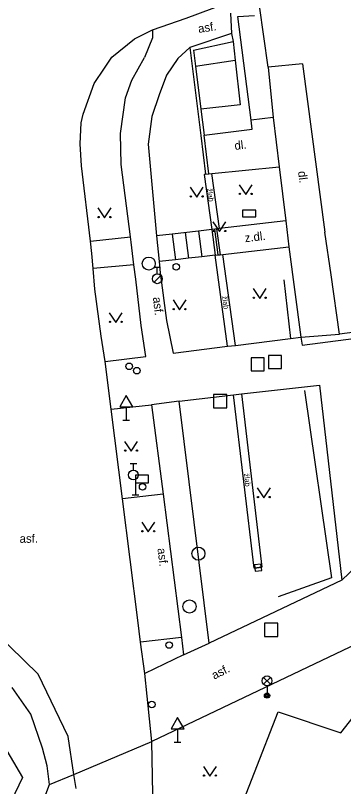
# Model space of a CAD drawing. Extents: x -595546 to -593986, y -1160845 to -1159202.
# Drawn here: x -594672.6 to -594647.5, y -1160808.6 to -1160749.7 of the extents above; entities that cross this region are included whole.
import ezdxf

# ---------------------------------------------------------------- set-up
doc = ezdxf.new("R2010")
doc.units = 0
for name, color, linetype in [('kanalizace - povrch.  znaky - skut. velikost', 7, 'Continuous'), ('Level 24', 7, 'Continuous'), ('Level 26', 7, 'Continuous'), ('Level 27', 7, 'Continuous'), ('Level 28', 7, 'Continuous'), ('Level 33', 7, 'Continuous'), ('Level 34', 7, 'Continuous'), ('Level 36', 7, 'Continuous'), ('Specificka linie pasportu komunikaci', 7, 'Continuous'), ('TM - budovy zdene_ betonove - VP', 7, 'Continuous'), ('TM - chodniky - VP', 7, 'Continuous'), ('TM - horni hrana svahu', 7, 'Continuous'), ('TM - komunikace - VP', 7, 'Continuous'), ('TM - letecke snimky - pomocna linie', 7, 'Continuous'), ('TM - plot zivy neuzavreny', 7, 'Continuous'), ('TM - popis povrchu', 7, 'Continuous'), ('TM - poznamka', 7, 'Continuous'), ('TM - rozhrani mezi zpev. plochami mezi sebou - VP', 7, 'Continuous'), ('TM - rozhrani ploch obecne - VP', 7, 'Continuous'), ('TM - schody - VP', 7, 'Continuous')]:
    doc.layers.add(name, color=color, linetype=linetype)

msp = doc.modelspace()

# ---------------------------------------------------------------- linework, layer by layer
at = {"layer": 'kanalizace - povrch.  znaky - skut. velikost'}
for points in [[(-594658.05, -1160761.8), (-594658.17, -1160761.82)], [(-594658.17, -1160761.82), (-594657.58, -1160766.01)], [(-594657.8, -1160761.77), (-594657.58, -1160761.74)], [(-594656.99, -1160765.94), (-594657.58, -1160761.74)], [(-594657.1, -1160767.96), (-594657.36, -1160765.98)], [(-594657.21, -1160765.97), (-594656.95, -1160767.94)], [(-594656.38, -1160774.94), (-594657.32, -1160767.98)], [(-594655.78, -1160774.87), (-594656.73, -1160767.92)], [(-594655.31, -1160778.58), (-594653.75, -1160791.82), (-594654.35, -1160791.89), (-594655.91, -1160778.65)]]:
    msp.add_lwpolyline(points, dxfattribs=at)
at = {"layer": 'Level 24'}
msp.add_lwpolyline([(-594655.228, -1160765.049), (-594654.228, -1160765.049), (-594654.228, -1160764.549), (-594655.228, -1160764.549)], close=True, dxfattribs=at)
at = {"layer": 'Level 26'}
for points in [[(-594654.58, -1160776.81), (-594653.58, -1160776.81), (-594653.58, -1160775.81), (-594654.58, -1160775.81)], [(-594653.26, -1160776.63), (-594652.26, -1160776.63), (-594652.26, -1160775.63), (-594653.26, -1160775.63)], [(-594657.44, -1160779.63), (-594656.44, -1160779.63), (-594656.44, -1160778.63), (-594657.44, -1160778.63)], [(-594653.55, -1160797.1), (-594652.55, -1160797.1), (-594652.55, -1160796.1), (-594653.55, -1160796.1)]]:
    msp.add_lwpolyline(points, close=True, dxfattribs=at)
at = {"layer": 'Level 27'}
msp.add_line((-594654.298, -1160791.879), (-594653.802, -1160791.821), dxfattribs=at)
msp.add_lwpolyline([(-594654.269, -1160792.128), (-594653.772, -1160792.069), (-594653.831, -1160791.572), (-594654.328, -1160791.631)], close=True, dxfattribs=at)
for centre in [(-594662.39, -1160768.62), (-594658.6, -1160790.78), (-594659.28, -1160794.82)]:
    msp.add_circle(centre, 0.5, dxfattribs=at)
at = {"layer": 'Level 28'}
for p, q in [((-594661.99, -1160768.905), (-594661.49, -1160768.905)), ((-594661.74, -1160769.405), (-594661.74, -1160768.905)), ((-594661.998, -1160770.052), (-594661.468, -1160769.522)), ((-594663.81, -1160783.895), (-594663.31, -1160783.895)), ((-594663.56, -1160784.395), (-594663.56, -1160783.895))]:
    msp.add_line(p, q, dxfattribs=at)
for centre, radius in [((-594660.29, -1160768.86), 0.25), ((-594661.74, -1160769.78), 0.375), ((-594663.89, -1160776.47), 0.25), ((-594663.31, -1160776.8), 0.25), ((-594663.56, -1160784.77), 0.375), ((-594662.86, -1160785.68), 0.25), ((-594660.83, -1160797.76), 0.25), ((-594662.16, -1160802.3), 0.25)]:
    msp.add_circle(centre, radius, dxfattribs=at)
at = {"layer": 'Level 33'}
for p, q in [((-594653.625, -1160800.76), (-594653.095, -1160800.23)), ((-594653.625, -1160800.23), (-594653.095, -1160800.76)), ((-594653.36, -1160800.87), (-594653.36, -1160801.62))]:
    msp.add_line(p, q, dxfattribs=at)
for centre, radius in [((-594653.36, -1160800.495), 0.375), ((-594653.36, -1160801.62), 0.2), ((-594653.36, -1160801.62), 0.145), ((-594653.36, -1160801.62), 0.0876)]:
    msp.add_circle(centre, radius, dxfattribs=at)
at = {"layer": 'Level 34'}
for p, q in [((-594664.11, -1160779.552), (-594664.11, -1160780.57)), ((-594664.36, -1160780.57), (-594663.86, -1160780.57)), ((-594663.41, -1160785.38), (-594663.41, -1160786.28)), ((-594663.66, -1160786.28), (-594663.16, -1160786.28)), ((-594660.19, -1160804.162), (-594660.19, -1160805.18)), ((-594660.44, -1160805.18), (-594659.94, -1160805.18))]:
    msp.add_line(p, q, dxfattribs=at)
for points in [[(-594664.61, -1160779.552), (-594663.61, -1160779.552), (-594664.11, -1160778.686)], [(-594663.41, -1160785.38), (-594662.41, -1160785.38), (-594662.41, -1160784.78), (-594663.41, -1160784.78)], [(-594660.69, -1160804.162), (-594659.69, -1160804.162), (-594660.19, -1160803.296)]]:
    msp.add_lwpolyline(points, close=True, dxfattribs=at)
at = {"layer": 'Level 36'}
for points in [[(-594659.23, -1160762.79), (-594658.73, -1160763.54), (-594658.23, -1160762.79)], [(-594655.49, -1160762.6), (-594654.99, -1160763.35), (-594654.49, -1160762.6)], [(-594666.27, -1160764.37), (-594665.77, -1160765.12), (-594665.27, -1160764.37)], [(-594657.5, -1160765.43), (-594657, -1160766.18), (-594656.5, -1160765.43)], [(-594654.42, -1160770.53), (-594653.92, -1160771.28), (-594653.42, -1160770.53)], [(-594660.54, -1160771.4), (-594660.04, -1160772.15), (-594659.54, -1160771.4)], [(-594665.41, -1160772.37), (-594664.91, -1160773.12), (-594664.41, -1160772.37)], [(-594664.24, -1160782.21), (-594663.74, -1160782.96), (-594663.24, -1160782.21)], [(-594654.11, -1160785.76), (-594653.61, -1160786.51), (-594653.11, -1160785.76)], [(-594662.93, -1160788.37), (-594662.43, -1160789.12), (-594661.93, -1160788.37)], [(-594658.22, -1160807.04), (-594657.72, -1160807.79), (-594657.22, -1160807.04)]]:
    msp.add_lwpolyline(points, dxfattribs=at)
for centre in [(-594659.18, -1160763.49), (-594658.281, -1160763.49), (-594655.44, -1160763.3), (-594654.541, -1160763.3), (-594666.22, -1160765.07), (-594665.321, -1160765.07), (-594657.45, -1160766.13), (-594656.551, -1160766.13), (-594654.37, -1160771.23), (-594653.471, -1160771.23), (-594660.49, -1160772.1), (-594659.591, -1160772.1), (-594665.36, -1160773.07), (-594664.461, -1160773.07), (-594664.19, -1160782.91), (-594663.291, -1160782.91), (-594654.06, -1160786.46), (-594653.161, -1160786.46), (-594662.88, -1160789.07), (-594661.981, -1160789.07), (-594658.17, -1160807.74), (-594657.271, -1160807.74)]:
    msp.add_circle(centre, 0.05, dxfattribs=at)
at = {"layer": 'Specificka linie pasportu komunikaci'}
for points in [[(-594656.07, -1160751.04), (-594655.96, -1160751.64)], [(-594668.1, -1160807.64), (-594662.16, -1160805.13)], [(-594669.96, -1160808.42), (-594668.1, -1160807.64)]]:
    msp.add_lwpolyline(points, dxfattribs=at)
at = {"layer": 'TM - budovy zdene_ betonove - VP'}
for points in [[(-594653.28, -1160753.62), (-594653.94, -1160748.92)], [(-594650.66, -1160753.35), (-594653.28, -1160753.62)], [(-594653.28, -1160753.62), (-594652.9, -1160757.46)], [(-594650.66, -1160753.35), (-594648.94, -1160766.23)], [(-594652.9, -1160757.46), (-594652.44, -1160761.24)], [(-594652.44, -1160761.24), (-594651.94, -1160765.35)], [(-594651.94, -1160765.35), (-594651.7, -1160767.34)], [(-594648.47, -1160769.49), (-594648.94, -1160766.23)], [(-594651.7, -1160767.34), (-594650.77, -1160774.23)], [(-594647.82, -1160774), (-594648.47, -1160769.49)], [(-594625.22, -1160771.09), (-594647.82, -1160774)], [(-594650.77, -1160774.23), (-594647.82, -1160774)]]:
    msp.add_lwpolyline(points, dxfattribs=at)
at = {"layer": 'TM - chodniky - VP'}
for points in [[(-594656.14, -1160749.48), (-594656.07, -1160751.04)], [(-594662.11, -1160750.76), (-594662.11, -1160751.37), (-594662.72, -1160752.87)], [(-594656.07, -1160751.04), (-594659.26, -1160752.1)], [(-594659.26, -1160752.1), (-594660.18, -1160752.94)], [(-594663.68, -1160754.6), (-594662.72, -1160752.87)], [(-594660.18, -1160752.94), (-594661.05, -1160754.23)], [(-594661.05, -1160754.23), (-594661.61, -1160755.72)], [(-594664.17, -1160755.96), (-594663.68, -1160754.6)], [(-594664.56, -1160758.67), (-594664.17, -1160755.96)], [(-594661.61, -1160755.72), (-594662.15, -1160757.37)], [(-594662.15, -1160757.37), (-594662.43, -1160759.49)], [(-594664.5, -1160761.06), (-594664.56, -1160758.67)], [(-594662.43, -1160759.49), (-594661.81, -1160766.5)], [(-594663.79, -1160766.57), (-594664.5, -1160761.06)], [(-594657.58, -1160766.01), (-594658.59, -1160766.13), (-594660.61, -1160766.36), (-594661.81, -1160766.5)], [(-594666.85, -1160766.91), (-594663.79, -1160766.57)], [(-594657.32, -1160767.98), (-594658.33, -1160768.1), (-594659.35, -1160768.21), (-594660.36, -1160768.33), (-594661.6, -1160768.46)], [(-594661.6, -1160768.46), (-594661.51, -1160769.32)], [(-594663.53, -1160768.71), (-594666.64, -1160768.99)], [(-594663.39, -1160769.81), (-594663.53, -1160768.71)], [(-594661.51, -1160769.32), (-594661.04, -1160772.97)], [(-594662.98, -1160773.35), (-594663.39, -1160769.81)], [(-594650.68, -1160774.86), (-594625.38, -1160771.57)], [(-594661.04, -1160772.97), (-594660.52, -1160775.47)], [(-594662.62, -1160775.72), (-594662.98, -1160773.35)], [(-594655.78, -1160774.87), (-594651.58, -1160774.33), (-594650.77, -1160774.23)], [(-594650.77, -1160774.23), (-594650.68, -1160774.86)], [(-594660.52, -1160775.47), (-594656.38, -1160774.94)], [(-594656.38, -1160774.94), (-594655.78, -1160774.87)], [(-594665.71, -1160776.1), (-594662.62, -1160775.72)], [(-594655.31, -1160778.58), (-594649.35, -1160777.9)], [(-594649.35, -1160777.9), (-594647.64, -1160792.8)], [(-594660.06, -1160779.12), (-594655.91, -1160778.65)], [(-594655.91, -1160778.65), (-594655.31, -1160778.58)], [(-594665.27, -1160779.74), (-594662.17, -1160779.4)], [(-594662.17, -1160779.4), (-594661.3, -1160786.23)], [(-594657.79, -1160797.61), (-594660.06, -1160779.12)], [(-594661.3, -1160786.23), (-594664.4, -1160786.59)], [(-594647.64, -1160792.8), (-594657.79, -1160797.61)], [(-594659.9, -1160797.18), (-594663.01, -1160797.53)], [(-594645.45, -1160797.16), (-594662.16, -1160805.13)], [(-594659.9, -1160797.18), (-594659.73, -1160798.52)], [(-594659.73, -1160798.52), (-594662.7, -1160799.94)], [(-594671.4, -1160803.05), (-594672.82, -1160801)], [(-594670.51, -1160805.64), (-594671.4, -1160803.05)], [(-594670.15, -1160806.98), (-594670.51, -1160805.64)], [(-594669.96, -1160808.42), (-594670.15, -1160806.98)], [(-594671.69, -1160813.02), (-594669.96, -1160808.42)]]:
    msp.add_lwpolyline(points, dxfattribs=at)
at = {"layer": 'TM - horni hrana svahu'}
msp.add_lwpolyline([(-594691.7, -1160793.41), (-594685.13, -1160795.82), (-594676.07, -1160801.04), (-594672.03, -1160807.88), (-594674.06, -1160812.09)], dxfattribs=at)
at = {"layer": 'TM - komunikace - VP'}
for points in [[(-594659.53, -1160749.88), (-594654.47, -1160747.97)], [(-594662.11, -1160750.76), (-594659.53, -1160749.88)], [(-594663.48, -1160751.45), (-594662.11, -1160750.76)], [(-594665.21, -1160752.86), (-594663.48, -1160751.45)], [(-594665.77, -1160753.69), (-594665.21, -1160752.86)], [(-594666.57, -1160754.86), (-594665.77, -1160753.69)], [(-594667.39, -1160757.2), (-594666.57, -1160754.86)], [(-594667.56, -1160757.86), (-594667.39, -1160757.2)], [(-594667.64, -1160759.48), (-594667.56, -1160757.86)], [(-594667.53, -1160761.14), (-594667.64, -1160759.48)], [(-594666.85, -1160766.91), (-594667.53, -1160761.14)], [(-594666.74, -1160767.86), (-594666.85, -1160766.91)], [(-594666.64, -1160768.99), (-594666.74, -1160767.86)], [(-594666.5, -1160770.58), (-594666.64, -1160768.99)], [(-594666.03, -1160774.16), (-594666.5, -1160770.58)], [(-594665.71, -1160776.1), (-594666.03, -1160774.16)], [(-594665.27, -1160779.74), (-594665.71, -1160776.1)], [(-594664.4, -1160786.59), (-594665.27, -1160779.74)], [(-594663.01, -1160797.53), (-594663.22, -1160795.86), (-594664.4, -1160786.59)], [(-594670.84, -1160799.98), (-594674.13, -1160796.81)], [(-594662.7, -1160799.94), (-594663.01, -1160797.53)], [(-594668.54, -1160804.75), (-594670.84, -1160799.98)], [(-594662.16, -1160805.13), (-594662.7, -1160799.94)], [(-594668.1, -1160807.64), (-594668.54, -1160804.75)], [(-594662.04, -1160811.83), (-594662.16, -1160805.13)], [(-594667.94, -1160808.73), (-594668.1, -1160807.64)]]:
    msp.add_lwpolyline(points, dxfattribs=at)
at = {"layer": 'TM - letecke snimky - pomocna linie'}
msp.add_lwpolyline([(-594668.209, -1160843.241), (-594657.94, -1160816.77), (-594652.5, -1160802.87), (-594647.74, -1160804.47), (-594645.95, -1160802.21)], dxfattribs=at)
at = {"layer": 'TM - plot zivy neuzavreny'}
for points in [[(-594652.09, -1160769.85), (-594651.58, -1160774.33)], [(-594650.51, -1160778.32), (-594648.43, -1160792.63), (-594652.52, -1160794.08)]]:
    msp.add_lwpolyline(points, dxfattribs=at)
at = {"layer": 'TM - rozhrani mezi zpev. plochami mezi sebou - VP'}
for points in [[(-594663.74, -1160766.99), (-594663.79, -1160766.57)], [(-594663.53, -1160768.71), (-594663.74, -1160766.99)], [(-594660.06, -1160779.12), (-594662.17, -1160779.4)], [(-594661.3, -1160786.23), (-594659.9, -1160797.18)], [(-594647.64, -1160792.8), (-594644.36, -1160789.68)], [(-594659.73, -1160798.52), (-594657.79, -1160797.61)]]:
    msp.add_lwpolyline(points, dxfattribs=at)
at = {"layer": 'TM - rozhrani ploch obecne - VP'}
for points in [[(-594654.58, -1160757.65), (-594655.6, -1160749.75), (-594654.32, -1160749.66)], [(-594658.98, -1160752.32), (-594655.96, -1160751.64)], [(-594655.96, -1160751.64), (-594655.8, -1160753.09)], [(-594659.26, -1160752.1), (-594658.41, -1160758.83), (-594658.05, -1160761.8)], [(-594658.98, -1160752.32), (-594658.83, -1160753.54)], [(-594658.83, -1160753.54), (-594655.8, -1160753.09)], [(-594655.8, -1160753.09), (-594655.41, -1160756.49), (-594658.42, -1160756.82)], [(-594658.83, -1160753.54), (-594658.42, -1160756.82)], [(-594658.42, -1160756.82), (-594658.17, -1160758.8)], [(-594658.17, -1160758.8), (-594654.49, -1160758.36), (-594654.58, -1160757.65)], [(-594652.9, -1160757.46), (-594654.58, -1160757.65)], [(-594657.8, -1160761.77), (-594658.17, -1160758.8)], [(-594657.58, -1160761.74), (-594652.44, -1160761.24)], [(-594658.05, -1160761.8), (-594657.8, -1160761.77)], [(-594651.94, -1160765.35), (-594656.99, -1160765.94)], [(-594657.36, -1160765.98), (-594657.58, -1160766.01)], [(-594657.58, -1160766.01), (-594657.32, -1160767.98)], [(-594657.21, -1160765.97), (-594657.36, -1160765.98)], [(-594656.99, -1160765.94), (-594657.21, -1160765.97)], [(-594661.81, -1160766.5), (-594661.6, -1160768.46)], [(-594656.73, -1160767.92), (-594651.7, -1160767.34)], [(-594657.32, -1160767.98), (-594657.1, -1160767.96)], [(-594657.1, -1160767.96), (-594656.95, -1160767.94)], [(-594656.95, -1160767.94), (-594656.73, -1160767.92)]]:
    msp.add_lwpolyline(points, dxfattribs=at)
at = {"layer": 'TM - schody - VP'}
for points in [[(-594660.61, -1160766.36), (-594660.36, -1160768.33)], [(-594659.6, -1160766.24), (-594659.35, -1160768.21)], [(-594658.59, -1160766.13), (-594658.33, -1160768.1)]]:
    msp.add_lwpolyline(points, dxfattribs=at)

# ---------------------------------------------------------------- texts
at = {"layer": 'TM - popis povrchu'}
for s, rotation, p in [('asf.', 8.55451, (-594658.58, -1160751)), ('dl.', 6.67263, (-594655.81, -1160759.94)), ('dl.', 277.00314, (-594651, -1160761.59)), ('z.dl.', 6.67263, (-594655.03, -1160766.99)), ('asf.', 276.73789, (-594662.08, -1160771.21)), ('asf.', 276.89412, (-594661.73, -1160790.39)), ('asf.', 26.75007, (-594657.39, -1160800.41))]:
    msp.add_text(s, height=0.65, rotation=rotation, dxfattribs=at).set_placement(p)
msp.add_text('asf.', height=0.65, dxfattribs=at).set_placement((-594672.25, -1160789.95))
at = {"layer": 'TM - poznamka'}
for rotation, p in [(277.73956, (-594657.94, -1160762.91)), (277.73956, (-594656.8, -1160771.12)), (276.71741, (-594655.13, -1160784.67))]:
    msp.add_text('žlab', height=0.4, rotation=rotation, dxfattribs=at).set_placement(p)

doc.saveas('drawing.dxf')
